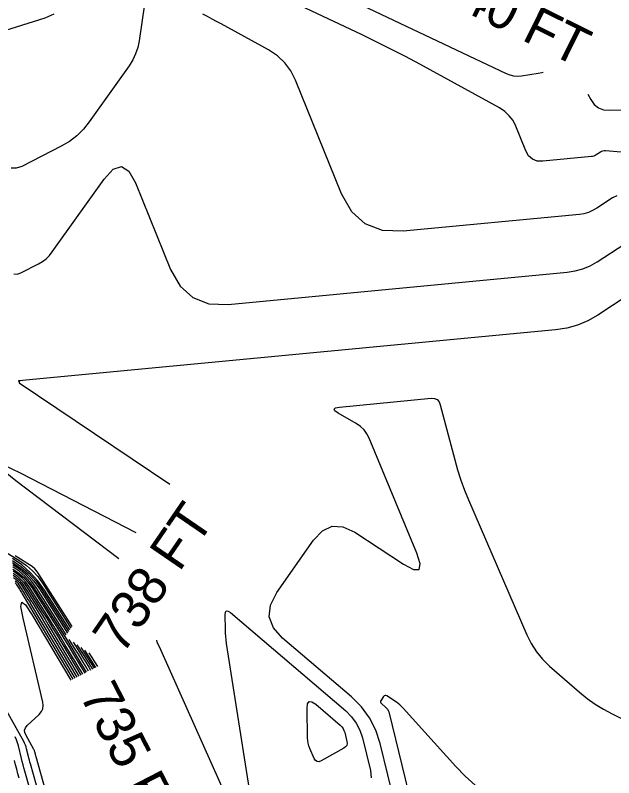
# Model space of a CAD drawing. Extents: x 1354696 to 1366163, y 660729 to 670380.
# Drawn here: x 1361601.6 to 1361694.5, y 664563.1 to 664681.4 of the extents above; entities that cross this region are included whole.
import ezdxf

# ---------------------------------------------------------------- set-up
doc = ezdxf.new("R2010")
doc.units = 0
doc.layers.add('R_Contour Annot', color=7, linetype='Continuous')
doc.layers.add('R_Contours', color=7, linetype='Continuous')

msp = doc.modelspace()

# ---------------------------------------------------------------- linework, layer by layer
at = {"layer": 'R_Contours'}
for points in [[(1361607.59, 664681.58), (1361606.23, 664680.96), (1361591.18, 664676.27), (1361590.88, 664676.21), (1361590.59, 664676.2), (1361590.3, 664676.26), (1361590.02, 664676.38), (1361588.92, 664676.99), (1361588.64, 664677.14), (1361588.37, 664677.3), (1361588.1, 664677.47), (1361587.84, 664677.64), (1361565.26, 664692.82)], [(1361695.67, 664660.19), (1361693.2, 664660.38), (1361693, 664660.37), (1361692.81, 664660.34), (1361692.62, 664660.28), (1361692.45, 664660.18), (1361691.77, 664659.74), (1361691.6, 664659.64), (1361691.42, 664659.56), (1361691.23, 664659.51), (1361691.03, 664659.48), (1361683.49, 664658.76), (1361682.61, 664658.8), (1361681.88, 664659.07), (1361681.3, 664659.59), (1361680.86, 664660.36), (1361679.31, 664664.2), (1361678.87, 664665.08), (1361678.3, 664665.84), (1361677.6, 664666.5), (1361676.78, 664667.04), (1361664.41, 664673.81), (1361662.18, 664675.01), (1361659.92, 664676.18), (1361657.65, 664677.32), (1361655.37, 664678.43), (1361642.47, 664684.56)], [(1361651.59, 664684.87), (1361677.82, 664672.38), (1361678.39, 664672.16), (1361678.97, 664672.03), (1361679.57, 664671.99), (1361680.18, 664672.04), (1361682.79, 664672.46), (1361683.33, 664672.54), (1361683.56, 664672.58)], [(1361621.7, 664683.12), (1361620.85, 664677.44), (1361620.63, 664676.41), (1361620.3, 664675.42), (1361619.86, 664674.48), (1361619.3, 664673.59), (1361613.11, 664664.87), (1361612.2, 664663.73), (1361611.16, 664662.72), (1361610.02, 664661.85), (1361608.76, 664661.11), (1361602.63, 664657.97), (1361601.78, 664657.68), (1361601, 664657.7)], [(1361694.96, 664653.41), (1361694.33, 664653.07), (1361691.86, 664651.46), (1361691.23, 664651.1), (1361690.57, 664650.82), (1361689.88, 664650.63), (1361689.17, 664650.52), (1361661.81, 664647.92), (1361658.61, 664648.03), (1361655.95, 664649.04), (1361653.84, 664650.93), (1361652.26, 664653.71), (1361645.13, 664671.35), (1361644.4, 664672.8), (1361643.46, 664674.06), (1361642.31, 664675.14), (1361640.95, 664676.04), (1361633.58, 664680.07), (1361632.88, 664680.45), (1361632.17, 664680.83), (1361631.46, 664681.21), (1361630.75, 664681.59)], [(1361690.48, 664669.16), (1361690.94, 664668.33), (1361691.47, 664667.59), (1361692.13, 664667.07), (1361692.91, 664666.76), (1361693.81, 664666.68), (1361702.07, 664666.84)], [(1361601.38, 664641.28), (1361601.95, 664641.26), (1361602.58, 664641.48), (1361605.21, 664642.82), (1361605.83, 664643.19), (1361606.41, 664643.63), (1361606.92, 664644.13), (1361607.37, 664644.7), (1361615.4, 664656), (1361616.81, 664657.53), (1361618.1, 664657.94), (1361619.25, 664657.24), (1361620.27, 664655.43), (1361625.71, 664641.99), (1361627.19, 664639.38), (1361629.18, 664637.6), (1361631.67, 664636.66), (1361634.67, 664636.55), (1361687.3, 664641.55), (1361688.54, 664641.74), (1361689.73, 664642.08), (1361690.87, 664642.56), (1361691.95, 664643.18), (1361696.21, 664645.95)], [(1361698.72, 664639.25), (1361692.05, 664634.9), (1361690.5, 664634.01), (1361688.88, 664633.34), (1361687.2, 664632.86), (1361685.44, 664632.59), (1361602.17, 664624.67), (1361602.15, 664624.67), (1361602.14, 664624.66), (1361602.14, 664624.65), (1361602.16, 664624.64), (1361602.27, 664624.57), (1361602.29, 664624.56), (1361602.29, 664624.55), (1361602.29, 664624.54), (1361602.29, 664624.52), (1361602.24, 664624.46), (1361602.24, 664624.44), (1361602.23, 664624.42), (1361602.24, 664624.41), (1361602.25, 664624.4), (1361625.61, 664608.66)], [(1361660.64, 664558.65), (1361658.24, 664568.41), (1361657.56, 664570.49), (1361656.6, 664572.38), (1361655.34, 664574.1), (1361653.78, 664575.64), (1361643.11, 664584.74), (1361641.68, 664586.35), (1361641.05, 664588.07), (1361641.23, 664589.89), (1361642.21, 664591.81), (1361647.91, 664599.95), (1361649.29, 664601.42), (1361650.81, 664602.11), (1361652.48, 664602.04), (1361654.3, 664601.19), (1361661.88, 664596.24), (1361663.43, 664595.42), (1361664.29, 664595.43), (1361664.46, 664596.28), (1361663.94, 664597.95), (1361656.56, 664615.77), (1361656.2, 664616.47), (1361655.75, 664617.09), (1361655.19, 664617.62), (1361654.54, 664618.06), (1361651.75, 664619.66), (1361651.24, 664620.02), (1361651.1, 664620.3), (1361651.34, 664620.5), (1361651.95, 664620.62), (1361666.16, 664621.97), (1361666.67, 664621.95), (1361667.08, 664621.77), (1361667.39, 664621.45), (1361667.58, 664620.97), (1361669.82, 664612.45), (1361670.28, 664610.86), (1361670.79, 664609.28), (1361671.36, 664607.73), (1361671.98, 664606.2), (1361681.02, 664585.27), (1361681.7, 664583.91), (1361682.51, 664582.65), (1361683.46, 664581.49), (1361684.55, 664580.42), (1361689.18, 664576.37), (1361690.36, 664575.4), (1361691.6, 664574.51), (1361692.9, 664573.71), (1361694.25, 664572.99), (1361708.04, 664566.24)], [(1361620.41, 664601.09), (1361602.43, 664610.36), (1361599.86, 664611.59), (1361598.88, 664611.81), (1361599.51, 664611.03), (1361601.73, 664609.24), (1361617.68, 664597.11)], [(1361597.66, 664599.6), (1361602.33, 664596.74), (1361603.36, 664596.03), (1361604.28, 664595.22), (1361605.11, 664594.3), (1361605.84, 664593.29), (1361610.27, 664586.3)], [(1361610.08, 664586.04), (1361606.17, 664592.21), (1361605.14, 664593.66), (1361603.96, 664594.96), (1361602.64, 664596.11), (1361601.18, 664597.12)], [(1361610.45, 664586.56), (1361605.29, 664594.7), (1361604.99, 664595.12), (1361604.64, 664595.51), (1361604.25, 664595.85), (1361603.82, 664596.14), (1361602.02, 664597.25), (1361601.59, 664597.55)], [(1361601.2, 664596.79), (1361602.54, 664595.87), (1361603.74, 664594.81), (1361604.82, 664593.62), (1361605.77, 664592.3), (1361609.9, 664585.77)], [(1361601.21, 664596.47), (1361602.43, 664595.62), (1361603.53, 664594.66), (1361604.51, 664593.58), (1361605.37, 664592.38), (1361609.72, 664585.51)], [(1361609.54, 664585.25), (1361604.97, 664592.46), (1361604.2, 664593.54), (1361603.31, 664594.52), (1361602.33, 664595.38), (1361601.23, 664596.14)], [(1361612.7, 664579.46), (1361611.67, 664581.19), (1361610.99, 664582.33), (1361610.3, 664583.46), (1361609.61, 664584.59), (1361608.9, 664585.71), (1361604.57, 664592.54), (1361603.88, 664593.5), (1361603.1, 664594.37), (1361602.22, 664595.14), (1361601.25, 664595.81)], [(1361601.26, 664595.48), (1361602.12, 664594.89), (1361602.88, 664594.22), (1361603.57, 664593.46), (1361604.17, 664592.62), (1361607.66, 664587.11), (1361608.43, 664585.9), (1361609.18, 664584.68), (1361609.93, 664583.45), (1361610.66, 664582.22), (1361612.4, 664579.3)], [(1361612.09, 664579.15), (1361609.33, 664583.79), (1361608.7, 664584.85), (1361608.06, 664585.9), (1361607.42, 664586.94), (1361606.76, 664587.98), (1361603.77, 664592.7), (1361603.26, 664593.42), (1361602.67, 664594.07), (1361602.01, 664594.65), (1361601.28, 664595.15)], [(1361601.3, 664594.82), (1361601.91, 664594.4), (1361602.45, 664593.92), (1361602.94, 664593.38), (1361603.37, 664592.78), (1361605.86, 664588.85), (1361606.41, 664587.99), (1361606.95, 664587.12), (1361607.48, 664586.24), (1361608, 664585.36), (1361611.79, 664578.99)], [(1361601.31, 664594.5), (1361601.8, 664594.16), (1361602.24, 664593.78), (1361602.63, 664593.35), (1361602.97, 664592.87), (1361604.96, 664589.72), (1361605.4, 664589.03), (1361605.83, 664588.34), (1361606.25, 664587.64), (1361606.67, 664586.93), (1361611.48, 664578.83)], [(1361601.33, 664594.17), (1361601.69, 664593.92), (1361602.02, 664593.63), (1361602.31, 664593.31), (1361602.57, 664592.95), (1361604.06, 664590.6), (1361604.39, 664590.08), (1361604.71, 664589.56), (1361605.03, 664589.03), (1361605.34, 664588.51), (1361611.18, 664578.68)], [(1361601.59, 664593.67), (1361601.81, 664593.48), (1361602, 664593.27), (1361602.17, 664593.03), (1361603.16, 664591.47), (1361603.38, 664591.12), (1361603.59, 664590.77), (1361603.81, 664590.43), (1361604.01, 664590.08), (1361610.88, 664578.52)], [(1361601.59, 664593.33), (1361601.69, 664593.23), (1361601.77, 664593.11), (1361602.26, 664592.34), (1361602.37, 664592.17), (1361602.48, 664591.99), (1361602.58, 664591.82), (1361602.68, 664591.65), (1361610.57, 664578.36)], [(1361610.14, 664547.51), (1361604.86, 664566.32), (1361604.83, 664566.42), (1361604.8, 664566.52), (1361604.78, 664566.62), (1361604.75, 664566.72), (1361604.65, 664567.11), (1361604.63, 664567.21), (1361604.59, 664567.31), (1361604.55, 664567.4), (1361604.5, 664567.49), (1361603.25, 664569.73), (1361603.09, 664570.12), (1361603.08, 664570.49), (1361603.2, 664570.84), (1361603.47, 664571.17), (1361605.33, 664572.92), (1361605.68, 664573.34), (1361605.89, 664573.8), (1361605.97, 664574.3), (1361605.9, 664574.84), (1361602.84, 664587.86), (1361602.51, 664589.67), (1361602.63, 664590.36), (1361603.19, 664589.94), (1361604.21, 664588.41), (1361610.27, 664578.21)], [(1361639.41, 664552.04), (1361634.42, 664583.94), (1361634.34, 664584.49), (1361634.28, 664585.03), (1361634.25, 664585.58), (1361634.23, 664586.13), (1361634.19, 664588.33), (1361634.23, 664588.76), (1361634.38, 664588.97), (1361634.64, 664588.95), (1361635.01, 664588.71), (1361652.91, 664573.45), (1361653.81, 664572.55), (1361654.54, 664571.56), (1361655.1, 664570.46), (1361655.5, 664569.26), (1361656.73, 664564.23), (1361656.86, 664563.05)], [(1361613, 664579.62), (1361612.58, 664580.33), (1361612.01, 664581.29), (1361611.42, 664582.24), (1361610.84, 664583.19), (1361610.24, 664584.14), (1361609.97, 664584.56)], [(1361610.59, 664584.14), (1361611.58, 664582.57), (1361612.07, 664581.8), (1361612.55, 664581.03), (1361613.02, 664580.25), (1361613.31, 664579.77)], [(1361623.53, 664584.42), (1361623.62, 664584.19), (1361624.15, 664582.97), (1361634.74, 664559.36), (1361635.66, 664556.95), (1361635.64, 664555.92), (1361634.67, 664556.27), (1361632.75, 664558), (1361628.93, 664561.86)], [(1361611.2, 664583.72), (1361612.92, 664581.01), (1361613.3, 664580.41), (1361613.6, 664579.93)], [(1361611.82, 664583.3), (1361613.87, 664580.07)], [(1361614.13, 664580.2), (1361612.44, 664582.87)], [(1361613.05, 664582.45), (1361614.39, 664580.34)], [(1361672.98, 664561.95), (1361671.46, 664563.35), (1361670.02, 664564.84), (1361661.83, 664573.9), (1361661.59, 664574.16), (1361661.33, 664574.39), (1361661.06, 664574.61), (1361660.77, 664574.81), (1361659.29, 664575.78), (1361659.14, 664575.85), (1361659.01, 664575.85), (1361658.9, 664575.8), (1361658.79, 664575.69), (1361658.39, 664575.11), (1361658.31, 664574.97), (1361658.3, 664574.84), (1361658.35, 664574.71), (1361658.45, 664574.59), (1361659.15, 664573.99), (1361659.3, 664573.85), (1361659.42, 664573.68), (1361659.51, 664573.5), (1361659.58, 664573.3), (1361665.2, 664550.42)], [(1361608.16, 664550.32), (1361603.98, 664565.22), (1361603.9, 664565.51), (1361603.82, 664565.81), (1361603.74, 664566.1), (1361603.67, 664566.4), (1361603.38, 664567.58), (1361603.3, 664567.87), (1361603.2, 664568.15), (1361603.08, 664568.43), (1361602.94, 664568.7), (1361599.83, 664574.23)], [(1361606.19, 664553.13), (1361603.1, 664564.13), (1361602.97, 664564.61), (1361602.84, 664565.1), (1361602.71, 664565.59), (1361602.59, 664566.08), (1361602.11, 664568.04), (1361601.98, 664568.52), (1361601.81, 664568.99), (1361601.61, 664569.45)], [(1361602.22, 664563.03), (1361602.04, 664563.71), (1361601.85, 664564.39), (1361601.68, 664565.07), (1361601.51, 664565.76)]]:
    msp.add_lwpolyline(points, dxfattribs=at)
msp.add_lwpolyline([(1361646.99, 664574.56), (1361647.23, 664574.91), (1361647.66, 664574.88), (1361648.26, 664574.48), (1361652.04, 664571.25), (1361652.29, 664571.01), (1361652.49, 664570.73), (1361652.64, 664570.43), (1361652.75, 664570.1), (1361653.09, 664568.72), (1361653.12, 664568.39), (1361653.06, 664568.11), (1361652.9, 664567.87), (1361652.64, 664567.68), (1361649.1, 664565.7), (1361648.75, 664565.57), (1361648.46, 664565.58), (1361648.21, 664565.75), (1361648.02, 664566.07), (1361647.34, 664567.64), (1361647.2, 664568.04), (1361647.09, 664568.45), (1361647.02, 664568.86), (1361646.99, 664569.28), (1361646.91, 664573.84)], close=True, dxfattribs=at)

# ---------------------------------------------------------------- texts
at = {"layer": 'R_Contour Annot'}
for s, rotation, p in [('740 FT', 333.6942, (1361666.05, 664684.59)), ('738 FT', 55.544, (1361618.24, 664582.02)), ('735 FT', 297.2998, (1361611.52, 664575.96))]:
    msp.add_text(s, height=6, rotation=rotation, dxfattribs=at).set_placement(p)

doc.saveas('drawing.dxf')
